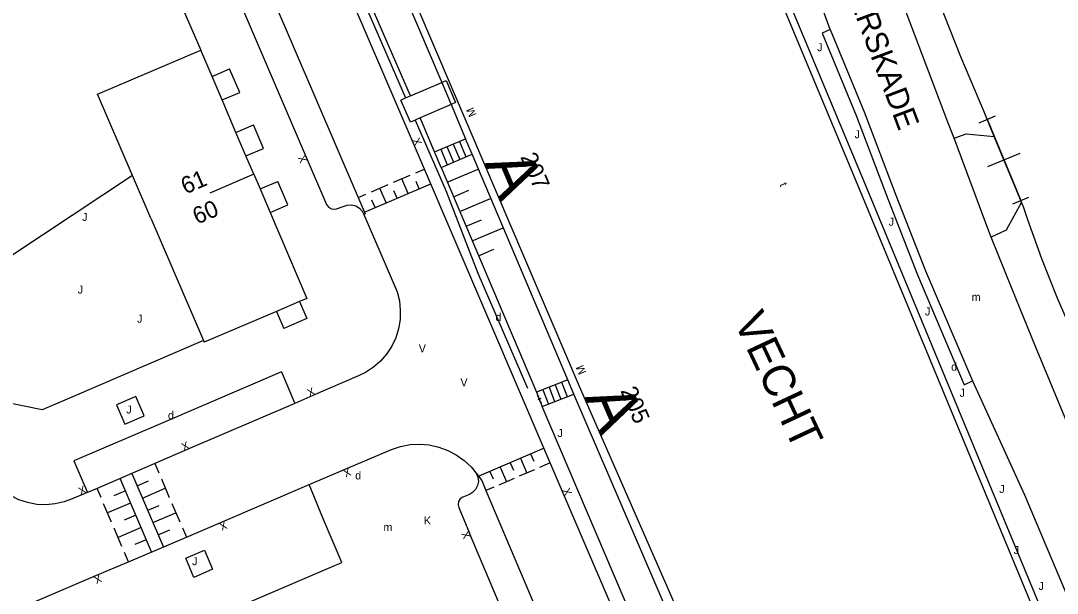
# Model space of a CAD drawing. Extents: x 134999 to 136502, y 457398 to 459002.
# Drawn here: x 135729.2 to 135794, y 457705.6 to 457741.4 of the extents above; entities that cross this region are included whole.
import ezdxf

# ---------------------------------------------------------------- set-up
doc = ezdxf.new("R2010")
doc.units = 0
for name, color, linetype in [('RI_DGTB_15', 7, 'Continuous'), ('RI_DGTB_18', 7, 'Continuous'), ('RI_DGTB_28', 7, 'Continuous'), ('RI_DGTB_29', 7, 'Continuous'), ('RI_DGTB_30', 7, 'Continuous'), ('RI_DGTB_31', 7, 'Continuous'), ('RI_DGTB_35', 7, 'Continuous'), ('RI_DGTB_36', 7, 'Continuous'), ('RI_DGTB_37', 7, 'Continuous'), ('RI_DGTB_38', 7, 'Continuous'), ('RI_DGTB_4', 7, 'Continuous'), ('RI_DGTB_43', 7, 'Continuous'), ('RI_DGTB_48', 7, 'Continuous'), ('RI_DGTB_53', 7, 'Continuous'), ('RI_DGTB_54', 7, 'Continuous'), ('RI_DGTB_58', 7, 'Continuous'), ('RI_DGTB_6', 7, 'Continuous'), ('RI_DGTB_7', 7, 'Continuous')]:
    doc.layers.add(name, color=color, linetype=linetype)

msp = doc.modelspace()

# ---------------------------------------------------------------- linework, layer by layer
at = {"layer": 'RI_DGTB_15'}
msp.add_line((135743.791, 457731.782), (135741.033, 457730.602), dxfattribs=at)
at = {"layer": 'RI_DGTB_18'}
for p, q in [((135755.88, 457731.297), (135757.804, 457732.112)), ((135756.27, 457730.376), (135757.232, 457730.784)), ((135756.661, 457729.456), (135758.584, 457730.27)), ((135757.051, 457728.534), (135758.012, 457728.942)), ((135757.441, 457727.614), (135759.364, 457728.429)), ((135757.831, 457726.693), (135758.793, 457727.101))]:
    msp.add_line(p, q, dxfattribs=at)
at = {"layer": 'RI_DGTB_28'}
for p, q in [((135755.081, 457733.183), (135757.02, 457734.004)), ((135756.244, 457733.675), (135756.653, 457732.709)), ((135756.632, 457733.839), (135757.041, 457732.873)), ((135755.468, 457733.347), (135755.877, 457732.381)), ((135755.49, 457732.217), (135757.429, 457733.038)), ((135755.856, 457733.511), (135756.265, 457732.545)), ((135763.413, 457718.935), (135761.453, 457718.166)), ((135763.021, 457718.781), (135763.372, 457717.884)), ((135761.845, 457718.319), (135762.196, 457717.422)), ((135762.237, 457718.473), (135762.588, 457717.576)), ((135762.629, 457718.627), (135762.98, 457717.73)), ((135761.804, 457717.269), (135763.79, 457718.048))]:
    msp.add_line(p, q, dxfattribs=at)
at = {"layer": 'RI_DGTB_31'}
for p, q in [((135752.524, 457731.281), (135753.56, 457731.721)), ((135753.905, 457731.868), (135754.455, 457732.101)), ((135750.696, 457729.419), (135754.848, 457731.183)), ((135751.142, 457730.695), (135752.178, 457731.135)), ((135753.433, 457730.581), (135753.042, 457731.501)), ((135754.123, 457730.874), (135753.928, 457731.334)), ((135750.302, 457730.338), (135750.797, 457730.548)), ((135752.051, 457729.994), (135751.66, 457730.915)), ((135752.742, 457730.288), (135752.546, 457730.748)), ((135751.361, 457729.701), (135751.165, 457730.161)), ((135761.925, 457714.664), (135757.857, 457712.913)), ((135761.082, 457714.302), (135761.28, 457713.843)), ((135737.595, 457713.697), (135737.843, 457713.122)), ((135759.811, 457713.754), (135760.009, 457713.295)), ((135760.446, 457714.028), (135760.842, 457713.11)), ((135762.318, 457713.745), (135761.636, 457713.452)), ((135736.162, 457713.078), (135738.147, 457708.479)), ((135758.54, 457713.207), (135758.738, 457712.748)), ((135759.175, 457713.481), (135759.571, 457712.562)), ((135761.319, 457713.315), (135760.365, 457712.904)), ((135737.397, 457708.176), (135735.435, 457712.759)), ((135736.493, 457712.312), (135737.209, 457712.621)), ((135738.009, 457712.738), (135738.505, 457711.589)), ((135760.048, 457712.768), (135759.094, 457712.357)), ((135734.238, 457711.569), (135733.993, 457712.142)), ((135735.762, 457711.995), (135735.041, 457711.686)), ((135736.824, 457711.545), (135738.257, 457712.164)), ((135758.777, 457712.22), (135758.292, 457712.012)), ((135734.892, 457710.041), (135734.402, 457711.187)), ((135736.089, 457711.231), (135734.647, 457710.614)), ((135737.154, 457710.779), (135737.87, 457711.088)), ((135738.67, 457711.206), (135739.167, 457710.056)), ((135736.416, 457710.467), (135735.695, 457710.158)), ((135737.485, 457710.013), (135738.918, 457710.631)), ((135736.742, 457709.704), (135735.301, 457709.087)), ((135735.547, 457708.513), (135735.056, 457709.66)), ((135737.816, 457709.246), (135738.532, 457709.555)), ((135739.332, 457709.673), (135739.58, 457709.098)), ((135737.07, 457708.94), (135736.349, 457708.632)), ((135735.955, 457707.559), (135735.71, 457708.132))]:
    msp.add_line(p, q, dxfattribs=at)
at = {"layer": 'RI_DGTB_4'}
for points in [[(135736.205, 457731.716), (135734.028, 457736.782), (135740.474, 457739.538)], [(135741.178, 457737.891), (135740.474, 457739.538)], [(135741.803, 457736.43), (135741.178, 457737.891)], [(135742.67, 457734.402), (135741.803, 457736.43)], [(135743.297, 457732.936), (135742.67, 457734.402)], [(135743.79, 457731.782), (135743.297, 457732.936)], [(135737.359, 457729.03), (135736.205, 457731.716)], [(135743.79, 457731.782), (135744.182, 457730.865)], [(135744.182, 457730.865), (135744.81, 457729.397)], [(135744.81, 457729.397), (135747.107, 457724.025), (135746.65, 457723.83)], [(135737.359, 457729.03), (135740.643, 457721.388)], [(135746.65, 457723.83), (135745.204, 457723.211)], [(135745.204, 457723.211), (135740.689, 457721.281)], [(135740.643, 457721.388), (135740.689, 457721.281)]]:
    msp.add_lwpolyline(points, dxfattribs=at)
at = {"layer": 'RI_DGTB_48'}
for p, q in [((135761.453, 457718.166), (135761.804, 457717.269)), ((135761.587, 457717.962), (135761.498, 457717.926)), ((135761.72, 457717.758), (135761.541, 457717.687)), ((135761.719, 457717.5), (135761.542, 457717.944)), ((135761.764, 457717.518), (135761.674, 457717.482)), ((135767.657, 457703.574), (135761.804, 457717.269))]:
    msp.add_line(p, q, dxfattribs=at)
for points in [[(135740.843, 457766.019), (135740.538, 457765.886), (135753.277, 457736.554)], [(135753.869, 457735.176), (135755.793, 457730.763), (135757.784, 457725.608), (135760.885, 457718.414)], [(135736.205, 457731.716), (135721.165, 457721.747)]]:
    msp.add_lwpolyline(points, dxfattribs=at)
at = {"layer": 'RI_DGTB_53'}
for p, q in [((135790.065, 457734.143), (135789.43, 457735.68)), ((135754.364, 457734.877), (135754.177, 457735.308)), ((135789.115, 457735.009), (135790.129, 457735.429)), ((135789.622, 457735.219), (135791.72, 457730.143)), ((135791.762, 457730.039), (135790.065, 457734.143)), ((135789.656, 457732.262), (135791.686, 457733.101)), ((135791.212, 457729.934), (135792.227, 457730.353)), ((135791.91, 457729.68), (135791.762, 457730.039)), ((135750.666, 457729.275), (135752.055, 457726.029)), ((135752.055, 457726.029), (135752.74, 457724.439)), ((135745.51, 457719.435), (135746.357, 457717.462)), ((135757.263, 457711.777), (135756.847, 457711.598)), ((135756.596, 457710.958), (135757.272, 457709.355))]:
    msp.add_line(p, q, dxfattribs=at)
for points in [[(135779.816, 457740.842), (135778.253, 457745.152), (135776.016, 457751.392), (135774.256, 457756.346), (135772.604, 457761.338), (135770.953, 457766.503), (135769.485, 457771.722), (135767.796, 457778.266), (135766.394, 457783.096), (135764.901, 457787.898), (135763.453, 457792.11), (135761.227, 457798.357), (135760.573, 457800)], [(135729.502, 457773.785), (135730.213, 457772.242), (135736.411, 457757.802), (135741.879, 457744.983), (135747.059, 457732.857), (135748.335, 457729.888), (135748.457, 457729.725), (135748.633, 457729.621), (135748.835, 457729.592), (135748.961, 457729.615), (135749.375, 457729.764), (135749.627, 457729.857), (135749.895, 457729.872), (135750.156, 457729.808), (135750.386, 457729.67), (135750.567, 457729.471), (135750.666, 457729.275)], [(135754.455, 457732.101), (135753.771, 457733.697), (135749.039, 457744.723), (135742.277, 457760.518), (135739.814, 457766.264)], [(135787.547, 457734.032), (135787.17, 457735.04), (135784.548, 457741.911), (135782.084, 457748.84), (135777.144, 457763.036), (135776.095, 457766.131)], [(135735.635, 457764.496), (135750.301, 457730.338)], [(135789.43, 457735.68), (135787.972, 457739.123), (135786.589, 457742.596), (135785.7, 457744.95), (135778.79, 457764.06), (135779.263, 457764.727)], [(135753.579, 457736.684), (135749.08, 457747.048)], [(135737.896, 457745.51), (135740.474, 457739.538)], [(135779.816, 457740.842), (135779.308, 457740.6), (135781.433, 457735.451), (135783.411, 457730.243), (135785.254, 457725.507), (135788.188, 457718.624), (135788.696, 457718.866)], [(135779.816, 457740.842), (135781.941, 457735.693), (135783.919, 457730.485), (135785.762, 457725.749), (135788.696, 457718.866)], [(135787.547, 457734.032), (135788.3, 457734.31), (135790.065, 457734.143)], [(135789.872, 457727.847), (135789.722, 457728.221), (135787.547, 457734.032)], [(135762.318, 457713.745), (135754.455, 457732.101)], [(135750.301, 457730.338), (135750.741, 457729.314), (135750.666, 457729.275)], [(135791.762, 457730.039), (135790.8, 457728.28), (135789.872, 457727.847)], [(135798.92, 457712.81), (135798.45, 457713.85), (135796.13, 457719.34), (135795.027, 457721.693), (135793.998, 457724.078), (135793.042, 457726.494), (135792.161, 457728.938), (135791.91, 457729.68)], [(135804.077, 457694.149), (135802.633, 457697.421), (135800.055, 457703.1), (135797.682, 457708.867), (135792.644, 457721.012), (135791.17, 457724.611), (135789.872, 457727.847)], [(135752.74, 457724.439), (135752.882, 457723.869), (135752.944, 457723.288), (135752.926, 457722.703), (135752.829, 457722.126), (135752.654, 457721.567), (135752.404, 457721.038), (135752.085, 457720.547), (135751.702, 457720.105), (135751.262, 457719.719), (135750.774, 457719.396), (135750.37, 457719.195)], [(135740.643, 457721.388), (135732.268, 457717.795), (135730.569, 457717.053), (135726.141, 457717.952), (135725.877, 457718.154), (135720.999, 457721.735)], [(135745.51, 457719.435), (135738.094, 457716.247), (135732.53, 457713.862), (135733.39, 457711.893)], [(135750.37, 457719.195), (135747.486, 457717.947), (135746.357, 457717.462)], [(135788.696, 457718.866), (135791.943, 457711.741), (135794.996, 457704.532), (135796.772, 457700.531), (135798.578, 457696.543), (135800.542, 457692.477)], [(135735.735, 457716.162), (135736.931, 457716.677), (135736.41, 457717.886), (135735.214, 457717.371), (135735.735, 457716.162)], [(135746.357, 457717.462), (135739.627, 457714.573), (135737.594, 457713.699)], [(135752.384, 457714.586), (135752.962, 457714.774), (135753.554, 457714.883), (135754.155, 457714.912), (135754.754, 457714.861), (135755.341, 457714.732), (135755.906, 457714.525), (135756.439, 457714.246), (135756.93, 457713.898), (135757.37, 457713.488), (135757.689, 457713.11)], [(135747.237, 457712.382), (135749.5, 457713.354), (135752.384, 457714.586)], [(135737.594, 457713.699), (135733.989, 457712.15)], [(135779.863, 457672.792), (135762.318, 457713.745)], [(135757.689, 457713.11), (135757.794, 457712.859), (135757.822, 457712.589), (135757.771, 457712.322), (135757.645, 457712.082), (135757.454, 457711.888), (135757.263, 457711.777)], [(135757.689, 457713.11), (135758.028, 457712.636), (135758.292, 457712.012)], [(135718.246, 457699.996), (135720.325, 457695.117), (135726.399, 457697.711), (135737.087, 457702.29), (135748.601, 457707.229), (135749.29, 457707.524), (135748.148, 457710.213), (135747.237, 457712.382)], [(135739.578, 457709.102), (135741.758, 457710.03), (135747.237, 457712.382)], [(135732.428, 457711.496), (135731.931, 457711.305), (135731.369, 457711.174), (135730.795, 457711.122), (135730.218, 457711.15), (135729.651, 457711.258), (135729.105, 457711.443), (135728.589, 457711.701), (135728.114, 457712.028), (135727.994, 457712.127)], [(135733.39, 457711.893), (135733.188, 457711.806), (135732.428, 457711.496)], [(135733.989, 457712.15), (135733.39, 457711.893)], [(135758.292, 457712.012), (135762.779, 457701.418)], [(135756.847, 457711.598), (135756.683, 457711.486), (135756.581, 457711.322), (135756.552, 457711.131), (135756.596, 457710.958)], [(135735.955, 457707.56), (135739.578, 457709.102)], [(135741.215, 457707.091), (135740.048, 457706.588), (135739.533, 457707.784), (135740.7, 457708.287), (135741.215, 457707.091)], [(135718.82, 457700.248), (135719.561, 457700.549), (135733.92, 457706.694), (135735.955, 457707.56)]]:
    msp.add_lwpolyline(points, dxfattribs=at)
at = {"layer": 'RI_DGTB_54'}
for p, q in [((135755.081, 457733.183), (135754.364, 457734.877)), ((135755.49, 457732.217), (135755.081, 457733.183)), ((135755.49, 457732.217), (135761.453, 457718.166)), ((135760.973, 457700.585), (135757.272, 457709.355))]:
    msp.add_line(p, q, dxfattribs=at)
at = {"layer": 'RI_DGTB_58'}
for p, q in [((135757.429, 457733.038), (135757.02, 457734.004)), ((135763.413, 457718.935), (135757.429, 457733.038)), ((135763.79, 457718.048), (135763.413, 457718.935)), ((135769.646, 457704.423), (135763.79, 457718.048))]:
    msp.add_line(p, q, dxfattribs=at)
for points in [[(135817.299, 457646.46), (135799.021, 457690.081), (135782.021, 457731.131), (135766.601, 457768.071)], [(135816.861, 457646.321), (135798.601, 457689.901), (135781.601, 457730.951), (135766.181, 457767.891)], [(135750.66, 457750.073), (135757.233, 457734.696), (135764.119, 457718.53), (135770.338, 457704.371), (135776.856, 457689.051), (135779.985, 457681.739)], [(135751.109, 457747.929), (135755.528, 457737.521)], [(135755.528, 457737.521), (135756.113, 457736.14)], [(135756.113, 457736.14), (135757.02, 457734.004)]]:
    msp.add_lwpolyline(points, dxfattribs=at)
at = {"layer": 'RI_DGTB_6'}
for points in [[(135755.528, 457737.521), (135755.801, 457737.638), (135756.393, 457736.26), (135756.113, 457736.14)], [(135753.579, 457736.684), (135755.528, 457737.521)], [(135752.98, 457736.426), (135753.277, 457736.554)], [(135753.869, 457735.176), (135753.572, 457735.048), (135752.98, 457736.426)], [(135753.277, 457736.554), (135753.579, 457736.684)], [(135756.113, 457736.14), (135754.177, 457735.308)], [(135754.177, 457735.308), (135753.869, 457735.176)]]:
    msp.add_lwpolyline(points, dxfattribs=at)
at = {"layer": 'RI_DGTB_7'}
for p, q in [((135741.178, 457737.891), (135742.278, 457738.364)), ((135741.803, 457736.43), (135742.906, 457736.905)), ((135742.67, 457734.402), (135743.771, 457734.868)), ((135744.393, 457733.401), (135743.771, 457734.868)), ((135744.182, 457730.865), (135745.296, 457731.337)), ((135745.919, 457729.867), (135745.296, 457731.337)), ((135744.81, 457729.397), (135745.919, 457729.867)), ((135746.65, 457723.83), (135747.103, 457722.77)), ((135745.204, 457723.211), (135745.657, 457722.151)), ((135747.103, 457722.77), (135745.657, 457722.151))]:
    msp.add_line(p, q, dxfattribs=at)
for points in [[(135742.906, 457736.905), (135742.278, 457738.364)], [(135743.297, 457732.936), (135744.393, 457733.401)]]:
    msp.add_lwpolyline(points, dxfattribs=at)

# ---------------------------------------------------------------- texts
at = {"layer": 'RI_DGTB_29'}
for p in [(135758.891, 457722.609), (135787.366, 457719.506), (135738.422, 457716.475), (135750.125, 457712.706)]:
    msp.add_text('d', height=0.5, dxfattribs=at).set_placement(p)
at = {"layer": 'RI_DGTB_30'}
for height, rotation, p in [(0.5, 293.22749, (135753.672, 457733.927)), (0.5, 113.13318, (135747.157, 457732.627)), (0.5, 23.41058, (135747.257, 457717.848)), (0.5, 23.23275, (135739.397, 457714.474)), (0.5, 203.23537, (135749.73, 457713.453)), (0.5, 23.249, (135732.958, 457711.707)), (0.499, 292.81647, (135763.05, 457712.042)), (0.5, 203.05488, (135741.988, 457710.128)), (0.5, 112.82019, (135757.369, 457709.125)), (0.5, 203.16857, (135734.15, 457706.792))]:
    msp.add_text('X', height=height, rotation=rotation, dxfattribs=at).set_placement(p)
for s, p in [('V', (135754.096, 457720.65)), ('V', (135756.701, 457718.526)), ('K', (135754.417, 457709.892))]:
    msp.add_text(s, height=0.5, dxfattribs=at).set_placement(p)
at = {"layer": 'RI_DGTB_31'}
for p in [(135778.993, 457739.476), (135781.333, 457734.038), (135733.06, 457728.866), (135783.461, 457728.568), (135732.782, 457724.327), (135785.731, 457722.959), (135736.49, 457722.505), (135787.895, 457717.875), (135735.819, 457716.829), (135762.762, 457715.361), (135790.376, 457711.858), (135791.277, 457708.044), (135739.931, 457707.346)]:
    msp.add_text('J', height=0.5, dxfattribs=at).set_placement(p)
for s, height, rotation, p in [('M', 0.499, 113.13641, (135757.715, 457735.505)), ('M', 0.499, 113.13641, (135764.569, 457719.397)), ('J', 0.5, 359.99963, (135792.83, 457705.8))]:
    msp.add_text(s, height=height, rotation=rotation, dxfattribs=at).set_placement(p)
at = {"layer": 'RI_DGTB_35'}
msp.add_text('60', height=1.054, rotation=23.1517, dxfattribs=at).set_placement((135740.244, 457728.633))
at = {"layer": 'RI_DGTB_36'}
for s, rotation, p in [('207', 293.1251, (135760.427, 457732.878)), ('61', 23.1517, (135739.515, 457730.516)), ('205', 293.1621, (135766.682, 457718.258))]:
    msp.add_text(s, height=1.054, rotation=rotation, dxfattribs=at).set_placement(p)
at = {"layer": 'RI_DGTB_37'}
msp.add_text('JAGERSKADE', height=1.4, rotation=290.65674, dxfattribs=at).set_placement((135779.665, 457746.222))
at = {"layer": 'RI_DGTB_38'}
msp.add_text('VECHT', height=2, rotation=295.17206, dxfattribs=at).set_placement((135773.757, 457722.605))
at = {"layer": 'RI_DGTB_43'}
for s, rotation, p in [('t', 292.81958, (135776.629, 457731.141)), ('m', 359.99963, (135788.651, 457723.863))]:
    msp.add_text(s, height=0.5, rotation=rotation, dxfattribs=at).set_placement(p)
msp.add_text('m', height=0.5, dxfattribs=at).set_placement((135751.891, 457709.482))
at = {"layer": 'RI_DGTB_6'}
for rotation, p in [(293.06274, (135758.178, 457732.479)), (293.06274, (135758.178, 457732.479)), (293.33826, (135764.428, 457717.853)), (293.33826, (135764.428, 457717.853))]:
    msp.add_text('A', height=3, rotation=rotation, dxfattribs=at).set_placement(p)

doc.saveas('drawing.dxf')
